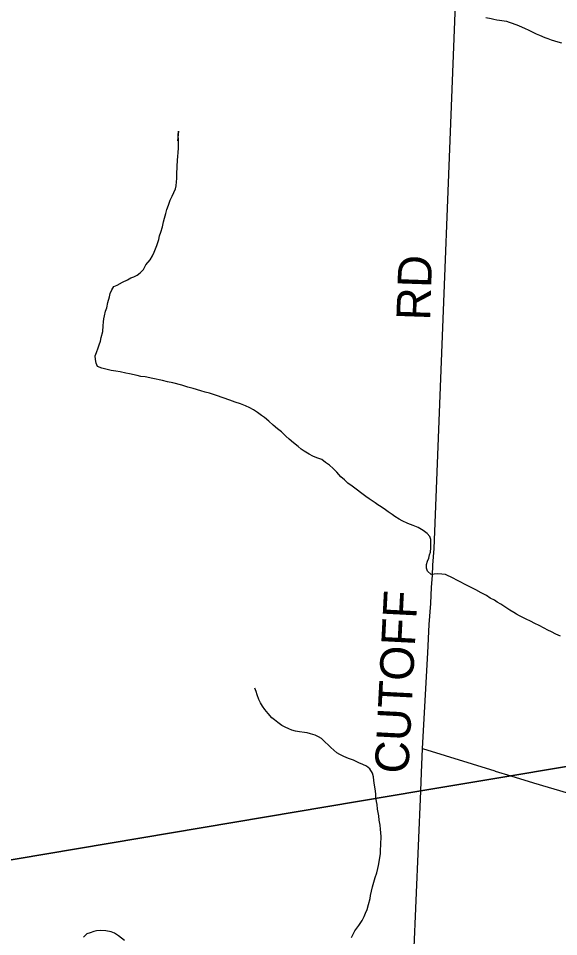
# Model space of a CAD drawing. Extents: x 1310247 to 1664935, y 235267 to 584339.
# Drawn here: x 1517248 to 1522054, y 396636 to 404804 of the extents above; entities that cross this region are included whole.
import ezdxf

# ---------------------------------------------------------------- set-up
doc = ezdxf.new("R2010")
doc.units = 0
for name, color, linetype in [('GM_X_County_Road', 7, 'Continuous'), ('GM_X_County_Road_Text', 7, 'Continuous'), ('GM_X_Minor_River', 7, 'Continuous'), ('GM_X_Township', 7, 'Continuous'), ('GM_X_Township_Road', 7, 'Continuous')]:
    doc.layers.add(name, color=color, linetype=linetype)

msp = doc.modelspace()

# ---------------------------------------------------------------- linework, layer by layer
at = {"layer": 'GM_X_County_Road'}
for points in [[(1520828.1, 397930.9), (1520828.1, 397931.6), (1520834.9, 398092.6), (1520844, 398308.7), (1520890.9, 399160), (1520902.6, 399412.4), (1520916.3, 399600.7), (1520924.1, 399744.9), (1520932, 399849.1), (1520935.9, 399939.3), (1520945.7, 400089.5), (1521164.5, 405612.6), (1521166.3, 405740.8), (1521174.3, 405810.9), (1521176.2, 405859), (1521186.1, 405899.1), (1521204, 405961.2), (1521247.9, 406067.5), (1521337.6, 406294.1), (1521451.2, 406578.8)], [(1519084.3, 394884.6), (1519546, 395538.1), (1520132.8, 396376.5), (1520214.6, 396492.8), (1520236.5, 396524.9), (1520254.5, 396537), (1520276.5, 396547), (1520306.5, 396537.1), (1520460.5, 396491.4), (1520694.6, 396419.8), (1520720.6, 396419.9), (1520742.6, 396425.9), (1520760.5, 396440), (1520766.5, 396472.1), (1520828.1, 397930.9)]]:
    msp.add_lwpolyline(points, dxfattribs=at)
at = {"layer": 'GM_X_Minor_River'}
for points in [[(1522081.8, 404583.4), (1522049.9, 404592.4), (1522020, 404601.3), (1521992, 404610.2), (1521962.2, 404621.1), (1521934.3, 404631.9), (1521886.6, 404651.4), (1521858.7, 404664.3), (1521834.9, 404675), (1521811.1, 404687.8), (1521787.3, 404698.5), (1521759.5, 404711.4), (1521699.8, 404737.3), (1521644.1, 404759), (1521618.1, 404765.8), (1521594.2, 404774.5), (1521570.2, 404779.2), (1521528.1, 404784.5), (1521504.1, 404789.2), (1521478.1, 404793.9), (1521454.1, 404798.6), (1521408, 404808)], [(1518655.2, 403349.3), (1518658, 403379.4), (1518659.2, 403421.6), (1518662.6, 403544.1), (1518665.4, 403572.2), (1518668.5, 403612.3), (1518671.5, 403646.4), (1518672.8, 403692.6), (1518671.6, 403722.8), (1518670.8, 403765.1), (1518671.7, 403799.3), (1518663.3, 403715)], [(1520217.5, 400641.8), (1520180.1, 400671), (1520148.6, 400698.1), (1520117.2, 400727.1), (1520082.1, 400766.3), (1520048.9, 400801.5), (1520015.5, 400830.6), (1519979.9, 400853.8), (1519946.4, 400878.9), (1519904.6, 400894.1), (1519868.8, 400909.2), (1519835.1, 400928.3), (1519791.6, 400955.7), (1519763.9, 400972.6), (1519736.4, 400995.5), (1519695, 401026.9), (1519655.8, 401062.2), (1519628.3, 401087.1), (1519589.1, 401126.5), (1519553.7, 401153.6), (1519514.4, 401186.9), (1519477.1, 401222.2), (1519437.8, 401253.5), (1519412.1, 401272.3), (1519374.7, 401299.5), (1519341, 401320.6), (1519307.4, 401339.7), (1519267.7, 401358.9), (1519223.9, 401376.3), (1519176, 401389.7), (1519130.2, 401407.1), (1519010.7, 401450.8), (1518948.8, 401468.7), (1518910.8, 401477.8), (1518871, 401491.1), (1518803.1, 401511.1), (1518755.2, 401524.6), (1518703.4, 401542.1), (1518621.4, 401562.6), (1518573.4, 401572), (1518531.4, 401581.3), (1518443.4, 401599.9), (1518375.4, 401614), (1518337.3, 401619.1), (1518305.3, 401626), (1518235.3, 401642.1), (1518203.3, 401649.1), (1518153.3, 401658.6), (1518115.3, 401665.7), (1518073.2, 401673), (1518027.3, 401684.4), (1517991.3, 401693.4), (1517953.4, 401706.6), (1517940.2, 401737.1), (1517933.1, 401769.5), (1517931.9, 401801.7), (1517942.8, 401831.6), (1517958.1, 401873.4), (1517966.9, 401901.3), (1517977.9, 401933.1), (1517984.8, 401965.1), (1517998.4, 402019), (1518003.8, 402069.1), (1518004.8, 402105.3), (1518007.5, 402131.3), (1518014.3, 402159.3), (1518023.5, 402199.2), (1518034.4, 402229.1), (1518043.8, 402277.1), (1518059.3, 402326.9), (1518066.1, 402356.9), (1518079.1, 402390.7), (1518096, 402418.3), (1518126.6, 402431.5), (1518173.6, 402458.3), (1518218.4, 402479.1), (1518249.1, 402496.3), (1518275.5, 402503.6), (1518304, 402518.9), (1518332.8, 402540.2), (1518361.8, 402571.5), (1518383.1, 402611.1), (1518420.6, 402656.3), (1518441.7, 402691.9), (1518456.7, 402725.6), (1518480.4, 402783.2), (1518498, 402837), (1518502.9, 402869.1), (1518515.9, 402900.9), (1518529.4, 402950.8), (1518540.6, 402992.7), (1518547.6, 403026.6), (1518560.8, 403068.5), (1518569.8, 403102.4), (1518583, 403142.2), (1518598.4, 403188.1), (1518617.5, 403223.7), (1518632.4, 403255.4), (1518645.4, 403287.2), (1518652.2, 403315.2), (1518655.2, 403349.3)], [(1522069.6, 399309.5), (1522027.9, 399326.8), (1521990.2, 399348), (1521958.4, 399363), (1521926.7, 399380), (1521881.1, 399403.4), (1521843.4, 399422.6), (1521803.7, 399441.9), (1521766, 399461), (1521734.2, 399474), (1521706.4, 399488.9), (1521680.7, 399503.7), (1521655, 399520.6), (1521621.3, 399539.6), (1521583.7, 399562.8), (1521540.3, 399592.2), (1521508.6, 399611.2), (1521483, 399630.1), (1521445.3, 399647.2), (1521411.7, 399670.3), (1521366.1, 399693.8), (1521316.5, 399721.3), (1521276.8, 399740.6), (1521217.3, 399770.5), (1521185.6, 399789.5), (1521149.9, 399806.6), (1521116.2, 399823.6), (1521046.6, 399855.8), (1521016.6, 399860.7), (1520976.4, 399861.8), (1520946.1, 399858.7), (1520919.9, 399857.5), (1520886.5, 399886.6), (1520877.3, 399915), (1520878.1, 399945.1), (1520889.1, 399977), (1520899.8, 400002.8), (1520906.7, 400030.8), (1520915.4, 400056.6), (1520918.5, 400094.8), (1520917.6, 400133), (1520916.5, 400167.2), (1520909.2, 400195.5), (1520883.8, 400222.4), (1520850.4, 400249.5), (1520804.8, 400275), (1520761.1, 400294.3), (1520713.3, 400311.8), (1520661.6, 400333.4), (1520635.9, 400350.2), (1520598.3, 400373.4), (1520572.7, 400392.3), (1520539.1, 400413.3), (1520513.4, 400432.2), (1520474, 400459.5), (1520446.3, 400476.3), (1520420.6, 400495.2), (1520369.2, 400528.8), (1520337.6, 400549.9), (1520290.4, 400587.4), (1520264.8, 400606.3), (1520217.5, 400641.8)], [(1519401.2, 398715), (1519388, 398745.6), (1519373.1, 398788.2), (1519363.8, 398816.6), (1519350.6, 398847.2)], [(1520210.2, 396627), (1520242.1, 396686.4), (1520275.6, 396735.7), (1520307.1, 396781), (1520324.1, 396814.7), (1520335, 396844.5), (1520350, 396876.2), (1520363.3, 396922.1), (1520376.9, 396976), (1520379.6, 397002), (1520390.7, 397039.9), (1520399.8, 397077.8), (1520411.1, 397119.7), (1520422.3, 397161.6), (1520435.5, 397203.5), (1520444.6, 397241.4), (1520451.5, 397269.3), (1520458.4, 397301.3), (1520463.5, 397339.4), (1520468.4, 397373.4), (1520469.3, 397403.5), (1520472.7, 397455.7), (1520474.8, 397528), (1520470.5, 397592.5), (1520465.4, 397626.8), (1520458.7, 397673.2), (1520453.7, 397709.6), (1520448.5, 397739.9), (1520443.3, 397770.2), (1520438.4, 397810.5), (1520435.1, 397836.8), (1520428.2, 397879.2), (1520427, 397907.4), (1520422.2, 397951.7), (1520417, 397982), (1520410.1, 398024.5), (1520407, 398056.7), (1520397.9, 398091.1), (1520374.8, 398130), (1520345.3, 398153), (1520313.5, 398166), (1520275.7, 398183.1), (1520230, 398204.6), (1520186.2, 398219.9), (1520144.5, 398239.2), (1520108.7, 398256.3), (1520081, 398271.2), (1520055.5, 398294), (1520028, 398319), (1520002.5, 398341.8), (1519977, 398366.7), (1519943.7, 398397.8), (1519918, 398414.6), (1519888.2, 398427.5), (1519846.3, 398440.8), (1519818.3, 398447.7), (1519792.2, 398450.4), (1519748.2, 398457.7), (1519712.1, 398464.8), (1519682.2, 398473.7), (1519654.3, 398484.6), (1519620.5, 398499.6), (1519592.8, 398514.5), (1519555.3, 398541.7), (1519527.8, 398564.6), (1519502.2, 398583.5), (1519469, 398620.6), (1519441.8, 398655.6), (1519418.5, 398686.4), (1519401.2, 398715)], [(1518193.4, 396600.8), (1518138.3, 396642.6), (1518102.8, 396667.7), (1518072.9, 396678.6), (1518026.9, 396688), (1517974.6, 396689.5), (1517944.3, 396686.4), (1517918, 396681.1), (1517887.5, 396669.9), (1517857.1, 396660.7), (1517828.1, 396631.4)]]:
    msp.add_lwpolyline(points, dxfattribs=at)
at = {"layer": 'GM_X_Township'}
for points in [[(1526749, 398924.9), (1521627.8, 398065.8), (1520828.1, 397931.6), (1516390.5, 397187.1), (1516166, 397377.4), (1515919.1, 397582), (1515689.8, 397782.3), (1515443.8, 397995.8), (1515206.7, 398202.3), (1514972.1, 398411.3), (1514694.5, 398655.6), (1514465.2, 398863.8), (1514223.6, 399076.4), (1513940.8, 399328.5), (1513657, 399575.3), (1513304.8, 399886.9), (1513155.6, 400020.1), (1513041.2, 400123.5), (1512992.6, 400166.8), (1512751.3, 400381.8), (1512601.7, 400512.1), (1513397.1, 403075.8), (1514037.6, 405194.3)], [(1513106.9, 394353.3), (1512582.5, 399088.1), (1512992.6, 400166.8), (1513041.2, 400123.5), (1513155.6, 400020.1), (1513304.8, 399886.9), (1513657, 399575.3), (1513940.8, 399328.5), (1514223.6, 399076.4), (1514465.2, 398863.8), (1514694.5, 398655.6), (1514972.1, 398411.3), (1515206.7, 398202.3), (1515443.8, 397995.8), (1515689.8, 397782.3), (1515919.1, 397582), (1516166, 397377.4), (1516390.5, 397187.1), (1520828.1, 397931.6), (1521627.8, 398065.8), (1526749, 398924.9)]]:
    msp.add_lwpolyline(points, dxfattribs=at)
at = {"layer": 'GM_X_Township_Road'}
for points in [[(1520844, 398308.7), (1521485.6, 398109.8), (1521489, 398108.8)], [(1521489, 398108.8), (1521627.8, 398065.8), (1521831.1, 398002.7), (1523487.8, 397513.7), (1523896.8, 397392.1), (1523959.2, 397370.1), (1523992.1, 397344.5), (1524000.9, 397312.2), (1523992.9, 397278.5), (1523987.7, 397241.1), (1523984.8, 397217.6), (1523999.5, 397195.7), (1524031.7, 397176.6), (1524182.7, 397131.1), (1525765.4, 396659.7)]]:
    msp.add_lwpolyline(points, dxfattribs=at)

# ---------------------------------------------------------------- texts
at = {"layer": 'GM_X_County_Road_Text'}
for s, rotation, p in [('RD', 88.02428, (1520910.1, 402114.3)), ('CUTOFF', 87.04906, (1520716.5, 398081.1))]:
    msp.add_text(s, height=300, rotation=rotation, dxfattribs=at).set_placement(p)

doc.saveas('drawing.dxf')
